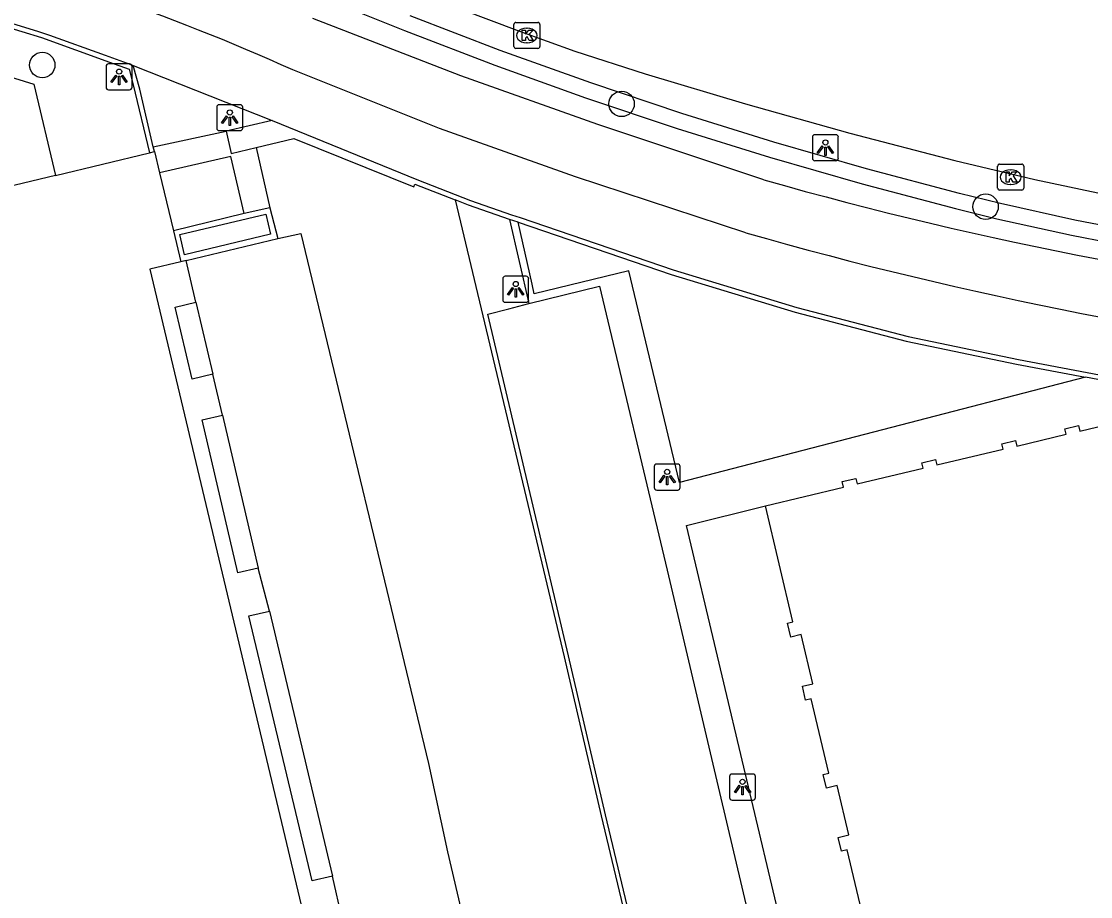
# Model space of a CAD drawing. Extents: x 160676 to 161153, y 383244 to 383713.
# Drawn here: x 160908.82 to 160949.96, y 383519.05 to 383552.73 of the extents above; entities that cross this region are included whole.
import ezdxf

# ---------------------------------------------------------------- set-up
doc = ezdxf.new("R2010")
doc.units = 0
for name, color, linetype in [('IMGEO_Boom', 7, 'Continuous'), ('IMGEO_Fietspad_gesloten', 7, 'Continuous'), ('IMGEO_Haag', 7, 'Continuous'), ('IMGEO_Kolk', 7, 'Continuous'), ('IMGEO_Lichtpunt', 7, 'Continuous'), ('IMGEO_Muur', 7, 'Continuous'), ('IMGEO_Pand', 7, 'Continuous'), ('IMGEO_Parkeervlak_open', 7, 'Continuous'), ('IMGEO_Rijbaan_lokaal_gesloten', 7, 'Continuous'), ('IMGEO_Rijbaan_lokaal_open', 7, 'Continuous'), ('IMGEO_Voetpad_open', 7, 'Continuous')]:
    doc.layers.add(name, color=color, linetype=linetype)

msp = doc.modelspace()

# ---------------------------------------------------------------- linework, layer by layer
at = {"layer": 'IMGEO_Boom'}
for centre in [(160909.623, 383551.05), (160931.915, 383549.555), (160945.921, 383545.599)]:
    msp.add_circle(centre, 0.489, dxfattribs=at)
at = {"layer": 'IMGEO_Fietspad_gesloten'}
for points in [[(160937.384, 383546.634), (160931.005, 383548.758), (160925.725, 383550.641), (160920.031, 383552.846)], [(160936.693, 383544.597), (160930.147, 383546.745), (160924.913, 383548.61), (160919.266, 383550.863)]]:
    msp.add_lwpolyline(points, dxfattribs=at)
for centre, radius, start, end in [((160881.804, 383467.296), 91.58, 65.85393, 75.70457), ((160978.636, 383692.084), 151.187, 254.16588, 264.20861), ((160979.162, 383693.061), 154.418, 254.03661, 263.90206)]:
    msp.add_arc(centre, radius, start, end, dxfattribs=at)
at = {"layer": 'IMGEO_Haag'}
for points in [[(160921.832, 383553.078), (160923.562, 383552.381), (160927.032, 383551.05), (160930.529, 383549.793), (160934.053, 383548.612), (160937.602, 383547.507), (160941.173, 383546.479), (160944.763, 383545.529), (160946.36, 383545.138), (160949.232, 383544.498), (160952.121, 383543.937)], [(160952.227, 383544.527), (160949.354, 383545.086), (160946.496, 383545.722), (160944.917, 383546.109), (160941.333, 383547.057), (160937.774, 383548.081), (160934.237, 383549.182), (160930.725, 383550.359), (160927.24, 383551.612), (160923.782, 383552.939)]]:
    msp.add_lwpolyline(points, dxfattribs=at)
at = {"layer": 'IMGEO_Kolk'}
for p, q in [((160927.769, 383551.762), (160927.769, 383552.614)), ((160927.844, 383552.688), (160928.696, 383552.688)), ((160928.257, 383552.468), (160928.282, 383552.468)), ((160928.77, 383552.614), (160928.77, 383551.762)), ((160928.28, 383551.908), (160928.255, 383551.908)), ((160928.696, 383551.688), (160927.844, 383551.688)), ((160946.386, 383546.311), (160946.386, 383547.163)), ((160946.461, 383547.237), (160947.313, 383547.237)), ((160946.874, 383547.017), (160946.899, 383547.017)), ((160947.387, 383547.163), (160947.387, 383546.311)), ((160947.313, 383546.237), (160946.461, 383546.237)), ((160946.897, 383546.457), (160946.872, 383546.457))]:
    msp.add_line(p, q, dxfattribs=at)
for points in [[(160927.769, 383551.762), (160927.769, 383552.614)], [(160927.844, 383552.688), (160928.696, 383552.688)], [(160928.09, 383552.388), (160928.213, 383552.388), (160928.213, 383552.237), (160928.343, 383552.388), (160928.507, 383552.388), (160928.361, 383552.237), (160928.514, 383551.988), (160928.362, 383551.988), (160928.277, 383552.152), (160928.213, 383552.085), (160928.213, 383551.988), (160928.09, 383551.988), (160928.09, 383552.388)], [(160928.77, 383552.614), (160928.77, 383551.762)], [(160928.696, 383551.688), (160927.844, 383551.688)], [(160946.386, 383546.311), (160946.386, 383547.163)], [(160946.461, 383547.237), (160947.313, 383547.237)], [(160946.707, 383546.937), (160946.83, 383546.937), (160946.83, 383546.786), (160946.96, 383546.937), (160947.124, 383546.937), (160946.978, 383546.786), (160947.131, 383546.537), (160946.979, 383546.537), (160946.894, 383546.701), (160946.83, 383546.634), (160946.83, 383546.537), (160946.707, 383546.537), (160946.707, 383546.937)], [(160947.387, 383547.163), (160947.387, 383546.311)], [(160947.313, 383546.237), (160946.461, 383546.237)]]:
    msp.add_lwpolyline(points, dxfattribs=at)
for centre, start, end in [((160927.846, 383552.612), 91.552, 178.448), ((160927.846, 383552.612), 91.552, 178.448), ((160928.694, 383552.612), 1.552, 88.448), ((160928.694, 383552.612), 1.552, 88.448), ((160927.846, 383551.764), 181.552, 268.448), ((160927.846, 383551.764), 181.552, 268.448), ((160928.694, 383551.764), 271.552, 358.448), ((160928.694, 383551.764), 271.552, 358.448), ((160946.463, 383547.161), 91.552, 178.448), ((160946.463, 383547.161), 91.552, 178.448), ((160947.311, 383547.161), 1.552, 88.448), ((160947.311, 383547.161), 1.552, 88.448), ((160946.463, 383546.313), 181.552, 268.448), ((160946.463, 383546.313), 181.552, 268.448), ((160947.311, 383546.313), 271.552, 358.448), ((160947.311, 383546.313), 271.552, 358.448)]:
    msp.add_arc(centre, 0.0765, start, end, dxfattribs=at)
for centre, major_axis, ratio, start_param, end_param in [((160928.256, 383552.188), (-0.387, 0.002), 0.722429, 4.712389, 7.853982), ((160928.281, 383552.188), (-0.39, 0.002), 0.717154, 1.570796, 4.712389), ((160946.873, 383546.737), (-0.387, 0.002), 0.722429, 4.712389, 7.853982), ((160946.898, 383546.737), (-0.39, 0.002), 0.717154, 1.570796, 4.712389)]:
    msp.add_ellipse(centre, major_axis=major_axis, ratio=ratio, start_param=start_param, end_param=end_param, dxfattribs=at)
at = {"layer": 'IMGEO_Lichtpunt'}
for p, q in [((160912.982, 383551.095), (160912.174, 383551.095)), ((160912.982, 383551.095), (160912.174, 383551.095)), ((160912.08, 383551), (160912.08, 383550.193)), ((160912.08, 383551), (160912.08, 383550.193)), ((160913.076, 383550.193), (160913.076, 383551)), ((160913.076, 383550.193), (160913.076, 383551)), ((160912.174, 383550.099), (160912.982, 383550.099)), ((160912.174, 383550.099), (160912.982, 383550.099)), ((160916.338, 383549.427), (160916.338, 383548.62)), ((160916.338, 383549.427), (160916.338, 383548.62)), ((160917.24, 383549.522), (160916.432, 383549.522)), ((160917.24, 383549.522), (160916.432, 383549.522)), ((160917.334, 383548.62), (160917.334, 383549.427)), ((160917.334, 383548.62), (160917.334, 383549.427)), ((160916.432, 383548.526), (160917.24, 383548.526)), ((160916.432, 383548.526), (160917.24, 383548.526)), ((160939.259, 383548.272), (160939.259, 383547.465)), ((160939.259, 383548.272), (160939.259, 383547.465)), ((160940.161, 383548.367), (160939.353, 383548.367)), ((160940.161, 383548.367), (160939.353, 383548.367)), ((160940.255, 383547.465), (160940.255, 383548.272)), ((160940.255, 383547.465), (160940.255, 383548.272)), ((160939.353, 383547.371), (160940.161, 383547.371)), ((160939.353, 383547.371), (160940.161, 383547.371)), ((160927.343, 383542.826), (160927.343, 383542.019)), ((160927.343, 383542.826), (160927.343, 383542.019)), ((160928.245, 383542.921), (160927.437, 383542.921)), ((160928.245, 383542.921), (160927.437, 383542.921)), ((160928.339, 383542.019), (160928.339, 383542.826)), ((160928.339, 383542.019), (160928.339, 383542.826)), ((160927.437, 383541.925), (160928.245, 383541.925)), ((160927.437, 383541.925), (160928.245, 383541.925)), ((160933.172, 383535.599), (160933.172, 383534.792)), ((160933.172, 383535.599), (160933.172, 383534.792)), ((160934.074, 383535.694), (160933.266, 383535.694)), ((160934.074, 383535.694), (160933.266, 383535.694)), ((160934.168, 383534.792), (160934.168, 383535.599)), ((160934.168, 383534.792), (160934.168, 383535.599)), ((160933.266, 383534.698), (160934.074, 383534.698)), ((160933.266, 383534.698), (160934.074, 383534.698)), ((160936.071, 383523.671), (160936.071, 383522.864)), ((160936.071, 383523.671), (160936.071, 383522.864)), ((160936.973, 383523.766), (160936.165, 383523.766)), ((160936.973, 383523.766), (160936.165, 383523.766)), ((160937.067, 383522.864), (160937.067, 383523.671)), ((160937.067, 383522.864), (160937.067, 383523.671)), ((160936.165, 383522.77), (160936.973, 383522.77)), ((160936.165, 383522.77), (160936.973, 383522.77))]:
    msp.add_line(p, q, dxfattribs=at)
for points in [[(160912.454, 383550.664), (160912.493, 383550.636), (160912.305, 383550.374), (160912.267, 383550.401), (160912.454, 383550.664)], [(160912.666, 383550.636), (160912.704, 383550.663), (160912.891, 383550.401), (160912.852, 383550.373), (160912.666, 383550.636)], [(160912.556, 383550.616), (160912.603, 383550.616), (160912.603, 383550.294), (160912.556, 383550.294), (160912.556, 383550.616)], [(160916.712, 383549.091), (160916.751, 383549.063), (160916.563, 383548.801), (160916.525, 383548.828), (160916.712, 383549.091)], [(160916.814, 383549.043), (160916.861, 383549.043), (160916.861, 383548.721), (160916.814, 383548.721), (160916.814, 383549.043)], [(160916.924, 383549.063), (160916.962, 383549.09), (160917.149, 383548.828), (160917.11, 383548.8), (160916.924, 383549.063)], [(160939.633, 383547.936), (160939.672, 383547.908), (160939.484, 383547.646), (160939.446, 383547.673), (160939.633, 383547.936)], [(160939.735, 383547.888), (160939.782, 383547.888), (160939.782, 383547.566), (160939.735, 383547.566), (160939.735, 383547.888)], [(160939.845, 383547.908), (160939.883, 383547.935), (160940.07, 383547.673), (160940.031, 383547.645), (160939.845, 383547.908)], [(160927.717, 383542.49), (160927.756, 383542.462), (160927.568, 383542.2), (160927.53, 383542.227), (160927.717, 383542.49)], [(160927.819, 383542.442), (160927.866, 383542.442), (160927.866, 383542.12), (160927.819, 383542.12), (160927.819, 383542.442)], [(160927.929, 383542.462), (160927.967, 383542.489), (160928.154, 383542.227), (160928.115, 383542.199), (160927.929, 383542.462)], [(160933.546, 383535.263), (160933.585, 383535.235), (160933.397, 383534.973), (160933.359, 383535), (160933.546, 383535.263)], [(160933.648, 383535.215), (160933.695, 383535.215), (160933.695, 383534.893), (160933.648, 383534.893), (160933.648, 383535.215)], [(160933.758, 383535.235), (160933.796, 383535.262), (160933.983, 383535), (160933.944, 383534.972), (160933.758, 383535.235)], [(160936.445, 383523.335), (160936.484, 383523.307), (160936.296, 383523.045), (160936.258, 383523.072), (160936.445, 383523.335)], [(160936.547, 383523.287), (160936.594, 383523.287), (160936.594, 383522.965), (160936.547, 383522.965), (160936.547, 383523.287)], [(160936.657, 383523.307), (160936.695, 383523.334), (160936.882, 383523.072), (160936.843, 383523.044), (160936.657, 383523.307)]]:
    msp.add_lwpolyline(points, dxfattribs=at)
for centre in [(160912.579, 383550.798), (160916.837, 383549.225), (160939.758, 383548.07), (160927.842, 383542.624), (160933.671, 383535.397), (160936.57, 383523.469)]:
    msp.add_circle(centre, 0.0994, dxfattribs=at)
for centre, start, end in [((160912.174, 383551), 90, 180), ((160912.174, 383551), 90, 180), ((160912.982, 383551), 0, 90), ((160912.982, 383551), 0, 90), ((160912.174, 383550.193), 180, 270), ((160912.174, 383550.193), 180, 270), ((160912.982, 383550.193), 270, 0), ((160912.982, 383550.193), 270, 360), ((160916.432, 383549.427), 90, 180), ((160916.432, 383549.427), 90, 180), ((160917.24, 383549.427), 0, 90), ((160917.24, 383549.427), 0, 90), ((160916.432, 383548.62), 180, 270), ((160916.432, 383548.62), 180, 270), ((160917.24, 383548.62), 270, 0), ((160917.24, 383548.62), 270, 360), ((160939.353, 383548.272), 90, 180), ((160939.353, 383548.272), 90, 180), ((160940.161, 383548.272), 0, 90), ((160940.161, 383548.272), 0, 90), ((160939.353, 383547.465), 180, 270), ((160939.353, 383547.465), 180, 270), ((160940.161, 383547.465), 270, 0), ((160940.161, 383547.465), 270, 360), ((160927.437, 383542.826), 90, 180), ((160927.437, 383542.826), 90, 180), ((160928.245, 383542.826), 0, 90), ((160928.245, 383542.826), 0, 90), ((160927.437, 383542.019), 180, 270), ((160927.437, 383542.019), 180, 270), ((160928.245, 383542.019), 270, 0), ((160928.245, 383542.019), 270, 360), ((160933.266, 383535.599), 90, 180), ((160933.266, 383535.599), 90, 180), ((160934.074, 383535.599), 0, 90), ((160934.074, 383535.599), 0, 90), ((160933.266, 383534.792), 180, 270), ((160933.266, 383534.792), 180, 270), ((160934.074, 383534.792), 270, 0), ((160934.074, 383534.792), 270, 360), ((160936.165, 383523.671), 90, 180), ((160936.165, 383523.671), 90, 180), ((160936.973, 383523.671), 0, 90), ((160936.973, 383523.671), 0, 90), ((160936.165, 383522.864), 180, 270), ((160936.165, 383522.864), 180, 270), ((160936.973, 383522.864), 270, 0), ((160936.973, 383522.864), 270, 360)]:
    msp.add_arc(centre, 0.0946, start, end, dxfattribs=at)
at = {"layer": 'IMGEO_Muur'}
for points in [[(160898.647, 383553.196), (160897.705, 383553.477), (160898.183, 383555.263), (160905.791, 383553.265), (160909.597, 383552.11), (160912.211, 383551.165), (160912.969, 383550.889), (160913.116, 383550.287), (160913.753, 383547.673)], [(160898.038, 383555.497), (160905.919, 383553.429), (160909.478, 383552.344), (160909.9, 383552.197), (160912.048, 383551.434), (160913.033, 383551.067), (160913.126, 383551.032)], [(160913.896, 383547.906), (160913.371, 383550.116), (160913.126, 383551.032)], [(160918.464, 383548.913), (160916.694, 383548.509)], [(160918.464, 383548.913), (160924.038, 383546.65), (160926.102, 383545.843), (160927.679, 383545.288), (160928.008, 383545.18), (160933.895, 383543.171), (160938.664, 383541.718), (160942.936, 383540.6), (160947.183, 383539.724), (160949.834, 383539.214), (160952.679, 383538.681), (160958.136, 383537.901), (160964.209, 383537.074), (160970.594, 383536.692), (160978.719, 383533.41), (160979.024, 383533.293), (160979.466, 383534.409), (160979.641, 383534.332)], [(160916.694, 383548.509), (160916.889, 383547.65), (160917.852, 383547.878)], [(160917.852, 383547.878), (160919.303, 383548.225), (160923.918, 383546.365), (160923.965, 383546.472), (160925.515, 383545.865)], [(160913.938, 383547.717), (160913.896, 383547.906)], [(160927.606, 383545.109), (160926.029, 383545.664), (160925.515, 383545.865)], [(160917.394, 383545.333), (160914.668, 383544.677)], [(160915.101, 383543.748), (160914.917, 383544.524), (160918.225, 383545.312), (160918.409, 383544.536), (160915.101, 383543.748)], [(160918.38, 383545.562), (160917.394, 383545.333)], [(160918.38, 383545.562), (160918.681, 383544.372)], [(160927.934, 383545.001), (160927.606, 383545.109)], [(160927.934, 383545.001), (160933.821, 383542.992), (160938.591, 383541.539), (160942.863, 383540.421), (160947.11, 383539.546), (160949.761, 383539.035)], [(160915.164, 383543.53), (160918.681, 383544.372)], [(160915.164, 383543.53), (160914.955, 383543.48)], [(160952.606, 383538.502), (160949.761, 383539.035)]]:
    msp.add_lwpolyline(points, dxfattribs=at)
at = {"layer": 'IMGEO_Pand'}
for points in [[(160910.13, 383546.802), (160905.464, 383545.682), (160905.215, 383546.74), (160904.484, 383549.867), (160896.146, 383547.886)], [(160910.13, 383546.802), (160913.753, 383547.673)], [(160913.753, 383547.673), (160913.938, 383547.717)], [(160913.938, 383547.717), (160914.132, 383546.908)], [(160914.132, 383546.908), (160914.668, 383544.677)], [(160914.668, 383544.677), (160914.955, 383543.48)], [(160914.955, 383543.48), (160913.765, 383543.194), (160922.567, 383506.212), (160918.011, 383505.128), (160918.775, 383502.03), (160921.273, 383491.697), (160924.82, 383492.508), (160924.945, 383492.067), (160930.969, 383493.5)], [(160937.447, 383534.094), (160940.451, 383534.807), (160940.4, 383535.021), (160940.93, 383535.147), (160940.981, 383534.933), (160943.519, 383535.535), (160943.468, 383535.749), (160943.998, 383535.875), (160944.049, 383535.661), (160946.593, 383536.265), (160946.542, 383536.479), (160947.073, 383536.605), (160947.124, 383536.391), (160949.023, 383536.842), (160948.972, 383537.056), (160949.502, 383537.182), (160949.553, 383536.968), (160951.257, 383537.372)], [(160941.271, 383517.987), (160940.592, 383520.848), (160940.378, 383520.797), (160940.252, 383521.328), (160940.661, 383521.425), (160940.21, 383523.322), (160939.802, 383523.225), (160939.676, 383523.755), (160939.89, 383523.806), (160939.211, 383526.666), (160938.997, 383526.616), (160938.871, 383527.146), (160939.276, 383527.242), (160938.827, 383529.137), (160938.421, 383529.041), (160938.295, 383529.571), (160938.509, 383529.622), (160937.447, 383534.094)]]:
    msp.add_lwpolyline(points, dxfattribs=at)
at = {"layer": 'IMGEO_Parkeervlak_open'}
for points in [[(160915.531, 383541.927), (160916.187, 383539.158)], [(160916.563, 383537.582), (160917.929, 383531.696)], [(160918.367, 383530.033), (160920.797, 383519.84)]]:
    msp.add_lwpolyline(points, dxfattribs=at)
at = {"layer": 'IMGEO_Rijbaan_lokaal_gesloten'}
msp.add_lwpolyline([(160917.783, 383556.475), (160920.566, 383555.292), (160924.508, 383553.676), (160927.984, 383552.348), (160930.113, 383551.585), (160932.828, 383550.717), (160936.687, 383549.561), (160940.695, 383548.433), (160944.738, 383547.376), (160947.811, 383546.648), (160950.907, 383545.998), (160954.757, 383545.293), (160958.901, 383544.607), (160962.174, 383544.134), (160963.712, 383543.929)], dxfattribs=at)
at = {"layer": 'IMGEO_Rijbaan_lokaal_open'}
for points in [[(160917.852, 383547.878), (160918.38, 383545.562)], [(160925.515, 383545.865), (160929.71, 383528.273), (160931.128, 383522.157), (160934.325, 383508.794)], [(160927.606, 383545.109), (160928.34, 383541.877)], [(160918.681, 383544.372), (160919.572, 383544.563), (160924.486, 383524.178), (160925.219, 383520.775), (160928.346, 383507.404)], [(160934.493, 383508.833), (160931.293, 383522.198), (160929.874, 383528.32), (160926.763, 383541.459), (160927.575, 383541.674), (160928.34, 383541.877)]]:
    msp.add_lwpolyline(points, dxfattribs=at)
at = {"layer": 'IMGEO_Voetpad_open'}
for points in [[(160898.647, 383553.196), (160898.676, 383553.288), (160904.25, 383551.83), (160905.399, 383551.525), (160909.301, 383550.316), (160910.13, 383546.802)], [(160913.126, 383551.032), (160918.464, 383548.913)], [(160913.896, 383547.906), (160916.694, 383548.509)], [(160917.394, 383545.333), (160916.883, 383547.537), (160914.132, 383546.908)], [(160949.761, 383539.035), (160934.144, 383534.982), (160932.199, 383543.135), (160928.556, 383542.241), (160928.47, 383542.621), (160927.934, 383545.001)], [(160915.531, 383541.927), (160915.164, 383543.53)], [(160928.34, 383541.877), (160931.069, 383542.544), (160933.672, 383531.613), (160935.678, 383523.06), (160938.8, 383509.852), (160934.493, 383508.833)], [(160916.187, 383539.158), (160915.39, 383538.969), (160914.733, 383541.738), (160915.531, 383541.927)], [(160916.563, 383537.582), (160916.187, 383539.158)], [(160917.929, 383531.696), (160917.143, 383531.514), (160915.777, 383537.4), (160916.563, 383537.582)], [(160943.024, 383510.604), (160940.011, 383509.857), (160937.993, 383518.243), (160934.414, 383533.329), (160937.447, 383534.094)], [(160918.367, 383530.033), (160917.929, 383531.696)], [(160920.797, 383519.84), (160920.005, 383519.663), (160917.565, 383529.854), (160918.367, 383530.033)], [(160921.166, 383518.194), (160920.797, 383519.84)]]:
    msp.add_lwpolyline(points, dxfattribs=at)

doc.saveas('drawing.dxf')
